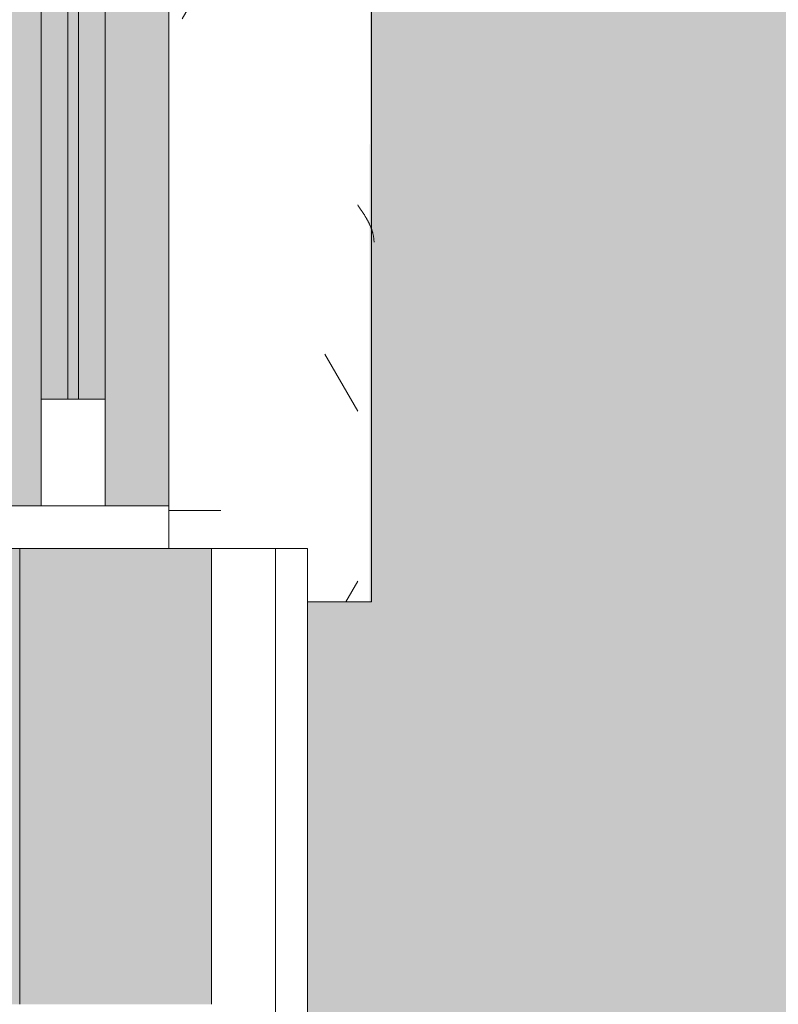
# Model space of a CAD drawing. Header units: millimetres. Extents: x 5980700 to 6194397, y -12939 to 2351883.
# Tile 198 of 587: x 6060609 to 6060965, y -8213 to -7751. Entities that reach past the tile are written whole.
import ezdxf

# ---------------------------------------------------------------- set-up
doc = ezdxf.new("R2010")
doc.units = ezdxf.units.MM
for name, color, linetype, lineweight in [('A-DOOR-FRAM', 31, 'Continuous', 18), ('A-DOOR-GLAZ', 31, 'Continuous', 9), ('A-FLOR-PATT', 8, 'Continuous', 18), ('A-GLAZ', 151, 'Continuous', 9), ('A-GLAZ-SILL', 1, 'Continuous', 9), ('A-WALL', 113, 'Continuous', 18), ('A-WALL-PATT', 111, 'Continuous', 25)]:
    doc.layers.add(name, color=color, linetype=linetype, lineweight=lineweight)

# ---------------------------------------------------------------- blocks, each defined once
blk = doc.blocks.new('FX-HRT-JANELA_CORRER-4FLS - 270x190cm-4FLS-ALU-3_0cmFolha 5-V49-PLANTA DE CAIMENTO DE PISOS - TÉRREO')
at = {"layer": 'A-DOOR-FRAM', "lineweight": 5}
h = blk.add_hatch(color=251, dxfattribs=at)
h.paths.add_polyline_path([(1280.000000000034, -34.99999999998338), (690.0000000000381, -34.99999999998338), (690.0000000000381, -47.49999999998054), (1280.000000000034, -47.49999999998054)])
h.paths.add_polyline_path([(1280.000000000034, -17.49999999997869), (690.0000000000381, -17.49999999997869), (690.0000000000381, -29.99999999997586), (1280.000000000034, -29.99999999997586)])
at = {"layer": 'A-DOOR-GLAZ', "lineweight": 5}
blk.add_hatch(color=255, dxfattribs=at).paths.add_polyline_path([(1280.000000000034, -29.99999999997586), (690.0000000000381, -29.99999999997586), (690.0000000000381, -34.99999999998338), (1280.000000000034, -34.99999999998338)])
at = {"layer": 'A-GLAZ', "lineweight": 5}
h = blk.add_hatch(color=251, dxfattribs=at)
h.paths.add_polyline_path([(1329.999999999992, -17.49999999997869), (1329.999999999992, 12.50000000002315), (-1329.999999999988, 12.50000000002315), (-1329.999999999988, -17.49999999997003), (-639.9999999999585, -17.49999999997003), (-639.9999999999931, -47.49999999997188), (639.9999999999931, -47.49999999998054), (639.9999999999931, -17.49999999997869), (1302.66193412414, -17.49999999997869)])
h.paths.add_polyline_path([(1329.999999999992, -57.49999999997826), (1329.999999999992, -47.49999999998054), (690.0000000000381, -47.49999999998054), (689.9999999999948, -77.49999999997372), (1329.999999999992, -77.49999999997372)])
h.paths.add_polyline_path([(-689.9999999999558, -47.49999999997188), (-1329.999999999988, -47.49999999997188), (-1329.999999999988, -77.49999999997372), (-689.9999999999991, -77.49999999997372), (-689.9999999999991, -57.49999999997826)])
at = {"layer": 'A-DOOR-FRAM', "color": 90, "lineweight": 5}
for p, q in [((1280.000000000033, -17.50000000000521), (690.0000000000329, -17.50000000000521)), ((690.0000000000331, -47.50000000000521), (1280.000000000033, -47.50000000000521))]:
    blk.add_line(p, q, dxfattribs=at)
at = {"layer": 'A-DOOR-FRAM', "color": 250, "lineweight": 5}
for p, q in [((1280.000000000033, -17.50000000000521), (1280.000000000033, -47.50000000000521)), ((1330.000000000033, -17.50000000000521), (1280.000000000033, -17.50000000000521)), ((1280.000000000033, -47.50000000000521), (1330.000000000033, -47.50000000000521))]:
    blk.add_line(p, q, dxfattribs=at)
at = {"layer": 'A-DOOR-GLAZ', "color": 250, "lineweight": 5}
for p, q in [((1280.000000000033, -30.00000000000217), (690.0000000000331, -30.00000000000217)), ((1280.000000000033, -35.00000000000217), (1280.000000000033, -30.00000000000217)), ((690.0000000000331, -35.00000000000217), (1280.000000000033, -35.00000000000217))]:
    blk.add_line(p, q, dxfattribs=at)
at = {"layer": 'A-GLAZ', "color": 90, "lineweight": 5}
blk.add_line((1329.999999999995, 12.49999999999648), (-1330.000000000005, 12.49999999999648), dxfattribs=at)
at = {"layer": 'A-GLAZ', "color": 130}
for p, q in [((1349.999999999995, 12.49999999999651), (1329.999999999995, 12.49999999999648)), ((1329.999999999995, 12.49999999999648), (1329.999999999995, -77.5)), ((1349.999999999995, -77.49999999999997), (1349.999999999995, 12.49999999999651))]:
    blk.add_line(p, q, dxfattribs=at)
blk = doc.blocks.new('FP_51-PLANTA DE CAIMENTO DE PISOS - TÉRREO')
at = {"layer": 'A-GLAZ-SILL', "color": 90, "lineweight": 5}
blk.add_line((1374.999999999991, 107.4999999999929), (-1374.999999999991, 107.4999999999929), dxfattribs=at)
at = {"layer": 'A-GLAZ-SILL', "lineweight": 5}
for p, q in [((1197.214537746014, 106.1940922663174), (1197.441553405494, 106.3065969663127)), ((1197.441553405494, 106.3065969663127), (1197.668569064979, 106.4169462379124)), ((1197.668569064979, 106.4169462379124), (1197.895584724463, 106.5250953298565)), ((1197.895584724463, 106.5250953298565), (1198.122600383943, 106.6310003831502)), ((1198.122600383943, 106.6310003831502), (1198.349616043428, 106.7346184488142)), ((1198.349616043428, 106.7346184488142), (1198.576631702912, 106.8359075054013)), ((1198.576631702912, 106.8359075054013), (1198.803647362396, 106.9348264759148)), ((1198.803647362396, 106.9348264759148), (1199.030663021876, 107.0313352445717)), ((1199.030663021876, 107.0313352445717), (1199.257678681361, 107.1253946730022)), ((1199.257678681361, 107.1253946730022), (1199.484694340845, 107.2169666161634)), ((1199.484694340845, 107.2169666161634), (1199.71171000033, 107.3060139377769)), ((1199.71171000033, 107.3060139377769), (1199.93872565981, 107.392500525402)), ((1199.93872565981, 107.392500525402), (1200.165741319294, 107.4763913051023)), ((1200.165741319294, 107.4763913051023), (1200.392756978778, 107.557652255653)), ((1200.392756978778, 107.557652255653), (1200.619772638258, 107.6362504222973)), ((1200.619772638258, 107.6362504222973), (1200.846788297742, 107.7121539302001)), ((1200.846788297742, 107.7121539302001), (1201.073803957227, 107.7853319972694)), ((1201.073803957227, 107.7853319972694), (1201.300819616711, 107.8557549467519)), ((1201.300819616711, 107.8557549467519), (1201.527835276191, 107.923394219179)), ((1201.527835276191, 107.923394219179), (1201.75485093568, 107.9882223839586)), ((1201.75485093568, 107.9882223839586), (1201.98186659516, 108.0502131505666)), ((1201.98186659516, 108.0502131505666), (1202.208882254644, 108.1093413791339)), ((1202.208882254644, 108.1093413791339), (1202.435897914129, 108.1655830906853)), ((1202.435897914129, 108.1655830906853), (1202.662913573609, 108.2189154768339)), ((1202.662913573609, 108.2189154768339), (1202.889929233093, 108.2693169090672)), ((1202.889929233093, 108.2693169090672), (1203.116944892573, 108.3167669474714)), ((1203.116944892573, 108.3167669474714), (1203.343960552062, 108.3612463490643)), ((1203.343960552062, 108.3612463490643), (1203.570976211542, 108.4027370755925)), ((1203.570976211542, 108.4027370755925), (1203.797991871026, 108.4412223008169)), ((1203.797991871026, 108.4412223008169), (1204.02500753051, 108.4766864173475)), ((1204.02500753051, 108.4766864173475), (1204.252023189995, 108.509115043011)), ((1204.252023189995, 108.509115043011), (1204.479038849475, 108.5384950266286)), ((1204.479038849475, 108.5384950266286), (1204.706054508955, 108.5648144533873)), ((1204.706054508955, 108.5648144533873), (1204.933070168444, 108.5880626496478)), ((1204.933070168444, 108.5880626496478), (1205.160085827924, 108.608230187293)), ((1205.160085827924, 108.608230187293), (1205.387101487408, 108.6253088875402)), ((1205.387101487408, 108.6253088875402), (1205.614117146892, 108.63929182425)), ((1205.614117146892, 108.63929182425), (1205.841132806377, 108.650173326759)), ((1205.841132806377, 108.650173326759), (1206.068148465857, 108.6579489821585)), ((1206.068148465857, 108.6579489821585), (1206.295164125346, 108.6626156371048)), ((1189.723020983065, 101.6090450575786), (1189.950036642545, 101.7629205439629)), ((1189.950036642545, 101.7629205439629), (1190.177052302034, 101.9164832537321)), ((1190.177052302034, 101.9164832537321), (1190.404067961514, 102.0696709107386)), ((1190.404067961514, 102.0696709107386), (1190.631083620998, 102.2224213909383)), ((1190.631083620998, 102.2224213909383), (1190.858099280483, 102.3746727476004)), ((1190.858099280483, 102.3746727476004), (1191.085114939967, 102.5263632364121)), ((1191.085114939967, 102.5263632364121), (1191.312130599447, 102.6774313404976)), ((1191.312130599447, 102.6774313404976), (1191.539146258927, 102.8278157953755)), ((1191.539146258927, 102.8278157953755), (1191.766161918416, 102.9774556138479)), ((1191.766161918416, 102.9774556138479), (1191.993177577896, 103.126290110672)), ((1191.993177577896, 103.126290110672), (1192.22019323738, 103.2742589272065)), ((1192.22019323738, 103.2742589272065), (1192.447208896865, 103.4213020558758)), ((1192.447208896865, 103.4213020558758), (1192.674224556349, 103.5673598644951)), ((1192.674224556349, 103.5673598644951), (1192.901240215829, 103.7123731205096)), ((1192.901240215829, 103.7123731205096), (1193.128255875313, 103.8562830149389)), ((1193.128255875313, 103.8562830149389), (1193.355271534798, 103.9990311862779)), ((1193.355271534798, 103.9990311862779), (1193.582287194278, 104.1405597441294)), ((1193.582287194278, 104.1405597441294), (1193.809302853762, 104.2808112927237)), ((1193.809302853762, 104.2808112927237), (1194.036318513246, 104.4197289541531)), ((1194.036318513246, 104.4197289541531), (1194.263334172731, 104.5572563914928)), ((1194.263334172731, 104.5572563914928), (1194.490349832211, 104.6933378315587)), ((1194.490349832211, 104.6933378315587), (1194.7173654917, 104.8279180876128)), ((1194.7173654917, 104.8279180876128), (1194.94438115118, 104.9609425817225)), ((1194.94438115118, 104.9609425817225), (1195.171396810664, 105.0923573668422)), ((1195.171396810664, 105.0923573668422), (1195.398412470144, 105.2221091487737)), ((1195.398412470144, 105.2221091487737), (1195.625428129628, 105.3501453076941)), ((1195.625428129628, 105.3501453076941), (1195.852443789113, 105.4764139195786)), ((1195.852443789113, 105.4764139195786), (1196.079459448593, 105.6008637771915)), ((1196.079459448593, 105.6008637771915), (1196.306475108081, 105.723444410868)), ((1196.306475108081, 105.723444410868), (1196.533490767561, 105.8441061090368)), ((1196.533490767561, 105.8441061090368), (1196.760506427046, 105.9627999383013)), ((1196.760506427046, 105.9627999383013), (1196.987522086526, 106.0794777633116)), ((1196.987522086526, 106.0794777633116), (1197.214537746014, 106.1940922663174)), ((1188.814958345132, 100.9916647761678), (1189.041974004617, 101.1461664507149)), ((1189.041974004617, 101.1461664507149), (1189.268989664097, 101.3006054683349)), ((1189.268989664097, 101.3006054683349), (1189.496005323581, 101.4549191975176)), ((1189.496005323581, 101.4549191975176), (1189.723020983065, 101.6090450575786))]:
    blk.add_line(p, q, dxfattribs=at)
blk = doc.blocks.new('CC_PEITORIL - PEITORIL-V50-PLANTA DE CAIMENTO DE PISOS - TÉRREO')
at = {"layer": 'A-GLAZ-SILL', "lineweight": 5}
h = blk.add_hatch(dxfattribs=at)
h.set_pattern_fill('FP_72', color=256, style=0, pattern_type=2)
h.set_pattern_definition([(90, (-6648.941, -20191.887), (-101.6, 406.4), [33.528, -271.272, 33.528, -1896.872]), (90, (-6648.941, -20191.887), (-101.6, 406.4), [-338.328, -271.272, 33.528, -576.072, -1016]), (90, (-6648.941, -20191.887), (-101.6, 406.4), [-1219.2, 33.528, -271.272, 33.528, -677.672]), (90, (-6648.941, -20191.887), (-101.6, 406.4), [-1557.528, -169.672, 33.528, -474.472]), (210, (-6699.741, -20039.487), (-301.1527240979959, -291.1881810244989), [33.528, -271.272, 33.528, -1896.872]), (210, (-6699.741, -20039.487), (-301.1527240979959, -291.1881810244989), [-338.328, -271.272, 33.528, -576.072, -1016]), (210, (-6699.741, -20039.487), (-301.1527240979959, -291.1881810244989), [-1219.2, 33.528, -271.272, 33.528, -677.672]), (210, (-6699.741, -20039.487), (-301.1527240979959, -291.1881810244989), [-1557.528, -169.672, 33.528, -474.472]), (329.9999999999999, (-6902.941, -19988.687), (402.7527240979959, -115.211818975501), [33.528, -271.272, 33.528, -1896.872]), (329.9999999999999, (-6902.941, -19988.687), (402.7527240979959, -115.211818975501), [-338.328, -271.272, 33.528, -576.072, -1016]), (329.9999999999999, (-6902.941, -19988.687), (402.7527240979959, -115.211818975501), [-1219.2, 33.528, -271.272, 33.528, -677.672]), (329.9999999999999, (-6902.941, -19988.687), (402.7527240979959, -115.211818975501), [-1557.528, -169.672, 33.528, -474.472])])
h.paths.add_polyline_path([(1374.999999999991, 100.9916647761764), (-1374.999999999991, 100.9916647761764), (-1374.999999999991, 77.5000000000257), (-1349.999999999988, 77.5000000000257), (-1349.999999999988, 12.50000000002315), (1349.999999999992, 12.50000000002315), (1349.999999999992, 77.5000000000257), (1374.999999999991, 77.5000000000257), (1374.999999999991, 89.72039300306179)])
h = blk.add_hatch(dxfattribs=at)
h.set_pattern_fill('FP_73', color=256, style=0, pattern_type=2)
h.set_pattern_definition([(306.87, (-8236.440999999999, -19556.887), (-3175.008507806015, 4762.494328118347), [793.75, -7143.75]), (296.565, (-7760.191, -18604.387), (1587.499067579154, -1587.501456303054), [1774.879, -1774.879]), (288.435, (-6966.441, -18604.387), (1587.50290376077, -3174.997452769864), [1004.024, -4016.092])])
h.paths.add_polyline_path([(1374.999999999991, 100.9916647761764), (-1374.999999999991, 100.9916647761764), (-1374.999999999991, 77.5000000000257), (-1349.999999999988, 77.5000000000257), (-1349.999999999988, 12.50000000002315), (1349.999999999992, 12.50000000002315), (1349.999999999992, 77.5000000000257), (1374.999999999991, 77.5000000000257), (1374.999999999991, 89.72039300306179)])
at = {"layer": 'A-GLAZ-SILL', "color": 90, "lineweight": 5}
for p, q in [((1374.999999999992, 107.4999999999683), (1374.999999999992, 100.991664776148)), ((1374.999999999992, 77.50000000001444), (1374.999999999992, 100.9916647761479))]:
    blk.add_line(p, q, dxfattribs=at)
at = {"layer": 'A-GLAZ', "color": 90, "lineweight": 5}
blk.add_blockref('FP_51-PLANTA DE CAIMENTO DE PISOS - TÉRREO', (0, 0), dxfattribs=at)
blk = doc.blocks.new('FX-PNC-PILAR-TP2 - FX-PNC-PILAR-TP01-4296264-PLANTA DE CAIMENTO DE PISOS - TÉRREO')
at = {"layer": 'A-WALL-PATT', "lineweight": 5}
h = blk.add_hatch(dxfattribs=at)
h.set_pattern_fill('FP_108', color=135, style=0, pattern_type=2)
h.set_pattern_definition([(49.99999999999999, (2e-05, -3e-05), (364.3679291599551, -31.87829433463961), [38.1, -419.1]), (355, (2e-05, -3e-05), (-70.48585119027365, 382.1133031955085), [30.48, -335.28]), (100.451, (30.364, -2.657), (293.8850033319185, 350.2333756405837), [32.38, -356.18]), (46.184, (2e-05, 101.6), (542.1584806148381, -84.08582678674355), [57.15, -628.65]), (96.636, (45.18, 94.59299999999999), (474.8048986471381, 494.8554198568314), [48.57, -534.27]), (351.184, (2e-05, 101.6), (474.8101998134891, 494.8500824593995), [45.72, -502.92]), (21, (50.8, 76.2), (303.2284677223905, -204.530461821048), [38.1, -419.1]), (326, (50.8, 76.2), (123.6038908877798, 368.3760440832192), [30.48, -335.28]), (71.45100000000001, (76.069, 59.15600000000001), (426.8341253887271, 163.8427355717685), [32.38, -356.18]), (37.50000000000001, (2e-05, -3e-05), (6.176645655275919, 169.1101515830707), [16.764, -314.452, 16.764, -323.596, -336.55]), (37.50000000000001, (2e-05, -3e-05), (6.176645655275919, 169.1101515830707), [-671.576, 16.764, -319.786]), (7.499999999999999, (2e-05, -3e-05), (133.63887623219, 200.3614940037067), [16.764, -177.292, 16.764, -306.832, -128.27]), (7.499999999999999, (2e-05, -3e-05), (133.63887623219, 200.3614940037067), [-517.6519999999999, 16.764, -111.506]), (327.5, (-113.284, -3e-05), (271.1818188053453, -11.45836264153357), [16.764, -110.236, 16.764, -379.476, -525.78]), (327.5, (-113.284, -3e-05), (271.1818188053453, -11.45836264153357), [-523.24, 16.764, -509.016]), (317.5, (-164.084, -3e-05), (296.2585102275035, 50.85284694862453), [16.764, -148.336, 16.764, -246.38, -373.38]), (317.5, (-164.084, -3e-05), (296.2585102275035, 50.85284694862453), [-428.244, 16.764, -356.616])])
h.paths.add_polyline_path([(19958.38335331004, -8468.841821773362), (19999.38684199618, -8468.841821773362), (19999.38684199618, -8458.84182177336), (19968.38335331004, -8458.84182177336), (19968.38698826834, -8448.141821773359), (19999.38684199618, -8448.141821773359), (19999.38684199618, -8347.825711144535), (19958.38335331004, -8347.825711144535), (19958.38335331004, -8458.84182177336)])
h.paths.add_polyline_path([(20208.84628756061, -8347.825711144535), (20234.38335331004, -8347.825711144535), (20233.85180743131, -8212.843516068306), (20224.38684199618, -8212.84182177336), (20224.38335331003, -8223.541821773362), (20114.38684199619, -8223.541821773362), (20114.38684199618, -8347.825711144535)])
blk = doc.blocks.new('BE-PMSa-MOD-ARQ-CONEXAODOFUTURO-EX-000-R_rvt-1-PLANTA DE CAIMENTO DE PISOS - TÉRREO')
at = {"layer": 'A-FLOR-PATT', "lineweight": 5}
h = blk.add_hatch(dxfattribs=at)
h.set_pattern_fill('FP_2', color=135, style=0, pattern_type=2)
h.set_pattern_definition([(0, (0, 0), (812.8, 203.2), [33.528, -576.072, 33.528, -576.072, -3251.2]), (0, (0, 0), (812.8, 203.2), [-1219.2, 33.528, -1185.672, 33.528, -576.072, -1422.4]), (0, (0, 0), (812.8, 203.2), [-3048, 33.528, -372.872, 33.528, -982.472]), (120, (304.8, 101.6), (-582.3763620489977, 602.3054481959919), [33.52799999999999, -576.0719999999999, 33.52799999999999, -576.0719999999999, -3251.199999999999]), (120, (304.8, 101.6), (-582.3763620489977, 602.3054481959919), [-1219.2, 33.52799999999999, -1185.672, 33.52799999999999, -576.0719999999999, -1422.4]), (120, (304.8, 101.6), (-582.3763620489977, 602.3054481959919), [-3048, 33.52799999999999, -372.8719999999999, 33.52799999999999, -982.4719999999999]), (240, (406.4, 508), (-230.4236379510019, -805.5054481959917), [33.528, -576.072, 33.528, -576.072, -3251.2]), (240, (406.4, 508), (-230.4236379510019, -805.5054481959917), [-1219.2, 33.528, -1185.672, 33.528, -576.072, -1422.4]), (240, (406.4, 508), (-230.4236379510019, -805.5054481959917), [-3048, 33.528, -372.872, 33.528, -982.472])])
h.paths.add_polyline_path([(13153.13200708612, -10125.84100563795), (14705.38782324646, -10125.84100563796), (14705.38782324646, -9779.8857164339), (14699.38782324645, -9779.8857164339), (14699.38782324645, -9763.237570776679), (14681.68558745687, -9763.757413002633), (14670.96395493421, -9768.482704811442), (14665.88782324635, -9780.73757077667), (14665.88782324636, -9856.278958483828), (14670.73620676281, -9865.0681674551), (14677.45883342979, -9868.493127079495), (14678.38782324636, -9869.242380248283), (14678.38782324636, -9881.040871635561), (14674.1436913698, -9882.10035906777), (14663.09686027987, -9878.012306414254), (14654.48340806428, -9869.156476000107), (14652.0250349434, -9859.981702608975), (14651.89263271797, -9855.73757077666), (14650.88782324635, -9855.73757077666), (14651.89263271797, -9780.73757077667), (14653.73085252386, -9770.127241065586), (14655.24199762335, -9764.487570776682), (14667.13782324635, -9752.591745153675), (14683.38782324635, -9748.23757077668), (14699.38782324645, -9748.23757077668), (14699.38782324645, -9731.589425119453), (14705.38782324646, -9731.589425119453), (14705.38782324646, -9705.737570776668), (14755.38782324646, -9705.737570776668), (14755.38782324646, -9754.737570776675), (14795.38782324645, -9754.737570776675), (14796.02424042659, -9756.737570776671), (14812.38782324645, -9756.737570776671), (14811.36426821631, -9815.737570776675), (14810.34779546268, -9815.737570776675), (14811.47778338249, -9818.171971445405), (14811.43015556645, -9819.291362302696), (14811.44856252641, -9820.918341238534), (14827.38782324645, -9827.197475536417), (14827.38782324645, -10125.84100563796), (21231.38515489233, -10125.84100563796), (21231.38515489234, 5919.158994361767), (12003.88515489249, 5918.472013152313), (12003.8851548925, 5447.158205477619), (12268.88333741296, 5447.158205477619), (12268.88333741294, 4674.158994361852), (15653.88333741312, 4674.158994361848), (15653.88333741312, 5447.158205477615), (15923.88333741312, 5447.15820547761), (15923.88333741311, 4674.158994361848), (19999.38682609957, 4674.158994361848), (19999.38682609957, 5447.158205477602), (20269.38682609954, 5447.158205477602), (20269.38682609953, 4280.731645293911), (20299.38682609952, 4280.731645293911), (20298.51487451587, 1530.731645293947), (20269.38682609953, 1530.731645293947), (20269.38682609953, 1143.558994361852), (20299.38682609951, 1143.558994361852), (20298.51487451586, -1606.441005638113), (20269.38682609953, -1606.441005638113), (20269.38682609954, -2040.191005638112), (20299.38682609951, -2040.191005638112), (20298.51487451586, -4790.191005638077), (20269.38682609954, -4790.191005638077), (20269.38682609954, -5273.941005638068), (20299.38682609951, -5273.941005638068), (20298.51487451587, -8023.941005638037), (20269.38682609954, -8023.941005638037), (20269.38682609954, -9308.841005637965), (19999.38682609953, -9308.841005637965), (19999.38682609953, -8513.841794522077), (19913.38333741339, -8513.841794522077), (19913.38333741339, -8347.825683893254), (19635.38599049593, -8347.825683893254), (19635.38599049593, -8377.825683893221), (16285.38599049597, -8376.953732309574), (16285.38599049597, -8347.825683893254), (15971.88333741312, -8347.825683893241), (15971.88333741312, -8513.84179452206), (15921.38515489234, -8513.84179452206), (15921.38515489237, -9312.594001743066), (15651.38515489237, -9312.594001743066), (15651.3851548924, -8513.84179452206), (15603.38515489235, -8513.841794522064), (15603.38515489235, -8377.825683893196), (12316.88333741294, -8377.82568389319), (12316.88333741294, -8513.841794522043), (12268.88333741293, -8513.841794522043), (12268.88333741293, -9312.59400174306), (11998.88333741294, -9312.59400174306), (11998.88333741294, -8513.841794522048), (11950.88333741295, -8513.841794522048), (11950.88333741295, -8347.825683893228), (11867.63333741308, -8347.825683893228), (11867.63333741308, -8377.82568389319), (8517.633337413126, -8376.953732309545), (8517.633337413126, -8347.825683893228), (8434.383337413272, -8347.825683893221), (8434.383337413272, -8468.841794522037), (8419.38333741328, -8468.841794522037), (8419.38333741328, -8498.841794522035), (8434.383337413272, -8498.841794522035), (8434.383337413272, -8513.841794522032), (8386.383337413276, -8513.841794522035), (8386.383337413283, -9312.594001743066), (8116.383337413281, -9312.594001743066), (8116.383337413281, -9125.841005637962), (2121.38333741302, -9125.841005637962), (2121.38333741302, -9312.594001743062), (1851.383337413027, -9312.594001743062), (1851.383337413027, -9125.841005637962), (-4143.616662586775, -9125.841005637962), (-4143.616662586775, -9312.594001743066), (-4413.616662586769, -9312.594001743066), (-4413.616662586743, -8513.841794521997), (-4461.61666258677, -8513.841794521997), (-4461.61666258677, -8498.841794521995), (-4446.616662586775, -8498.841794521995), (-4446.616662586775, -8468.841794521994), (-4461.61666258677, -8468.841794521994), (-4461.61666258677, -8347.825683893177), (-4547.366662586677, -8347.825683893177), (-4547.366662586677, -8377.825683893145), (-7897.36666258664, -8376.953732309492), (-7897.36666258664, -8347.825683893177), (-7983.116662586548, -8347.825683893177), (-7983.116662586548, -8513.841794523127), (-8031.114845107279, -8513.841794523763), (-8031.114845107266, -9308.841005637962), (-8301.114845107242, -9308.841005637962), (-8301.114845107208, -8513.84179452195), (-8349.116662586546, -8513.841794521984), (-8349.116662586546, -8347.825683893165), (-8354.864845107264, -8347.825683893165), (-8354.864845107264, -8377.825683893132), (-11704.86484510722, -8376.953732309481), (-11704.86484510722, -8347.825683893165), (-11710.61666258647, -8347.825683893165), (-11710.61666258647, -8513.841794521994), (-11758.61484510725, -8513.841794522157), (-11758.61484510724, -9308.841005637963), (-12028.61484510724, -9308.841005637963), (-12028.61484510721, -8513.841794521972), (-12076.61666258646, -8513.841794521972), (-12076.61666258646, -8347.825683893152), (-12498.61666258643, -8347.825683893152), (-12498.61666258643, -8377.82568389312), (-15848.61666258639, -8376.953732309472), (-15848.61666258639, -8347.825683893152), (-16270.61666258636, -8347.82568389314), (-16270.61666258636, -8513.841794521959), (-16356.6158860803, -8513.84179452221), (-16356.61588608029, -9308.841005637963), (-16626.61588608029, -9308.841005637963), (-16626.61588608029, -7987.079408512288), (-16656.61588608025, -7987.079408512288), (-16655.74393449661, -5237.079408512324), (-16626.61588608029, -5237.079408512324), (-16626.61588608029, -4803.341005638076), (-16656.61588608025, -4803.341005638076), (-16655.7439344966, -2053.341005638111), (-16626.61588608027, -2053.341005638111), (-16626.61588608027, -1620.841794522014), (-16656.61588608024, -1620.841794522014), (-16655.74393449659, 1129.158205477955), (-16626.61588608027, 1129.158205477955), (-16626.61588608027, 1534.158205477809), (-16656.61588608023, 1534.158205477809), (-16655.74393449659, 4284.158205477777), (-16626.61588608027, 4284.158205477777), (-16626.61588608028, 5479.158994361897), (-16356.61588608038, 5479.158994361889), (-16356.61588608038, 4674.158994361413), (-12028.61666258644, 4674.158994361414), (-12028.61666258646, 5447.158205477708), (-11733.61666258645, 5446.941285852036), (-11733.61666258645, 4674.158994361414), (-8301.114845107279, 4674.158994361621), (-8301.114845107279, 5447.158205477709), (-8031.114845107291, 5447.158205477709), (-8031.114845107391, 5919.158994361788), (-17588.61484510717, 5919.158994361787), (-17588.6148451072, -10125.84100563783), (8442.166919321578, -10125.84100563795)])
h.paths.add_polyline_path([(14664.88301377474, -9780.73757077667), (14665.63226694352, -9779.779781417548), (14664.44050548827, -9775.73581322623)])
h.paths.add_polyline_path([(-16089.6590788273, -8758.10531785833), (-16115.54098333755, -8754.697900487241), (-16139.6590788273, -8744.707858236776), (-16160.36975694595, -8728.815995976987), (-16176.26161920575, -8708.105317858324), (-16186.2516614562, -8683.987222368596), (-16189.6590788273, -8658.105317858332), (-16186.2516614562, -8632.223413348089), (-16176.26161920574, -8608.105317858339), (-16160.36975694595, -8587.39463973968), (-16139.6590788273, -8571.502777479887), (-16115.54098333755, -8561.512735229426), (-16089.6590788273, -8558.105317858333), (-16063.77717431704, -8561.512735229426), (-16039.65907882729, -8571.502777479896), (-16018.94840070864, -8587.394639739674), (-16003.05653844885, -8608.105317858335), (-15993.06649619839, -8632.22341334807), (-15989.6590788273, -8658.105317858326), (-15993.06649619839, -8683.987222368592), (-16003.05653844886, -8708.10531785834), (-16018.94840070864, -8728.815995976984), (-16039.65907882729, -8744.707858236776), (-16063.77717431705, -8754.697900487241)])
h.paths.add_polyline_path([(19732.71217533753, -8754.668450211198), (19706.83027082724, -8751.260990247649), (19682.71217533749, -8741.270823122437), (19660.00862136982, -8722.781563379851), (19646.10963495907, -8704.667825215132), (19636.11959270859, -8680.54942825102), (19632.71217533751, -8648.664394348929), (19632.71217533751, -8622.782813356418), (19636.11959270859, -8596.901232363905), (19646.10963495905, -8572.783438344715), (19662.00149721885, -8552.073019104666), (19682.71217533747, -8536.181355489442), (19706.83027082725, -8526.191438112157), (19732.7121753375, -8522.784063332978), (19758.59407984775, -8526.191438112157), (19782.71217533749, -8536.181355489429), (19803.42285345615, -8552.073019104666), (19819.31471571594, -8572.783438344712), (19829.30475796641, -8596.901232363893), (19832.7121753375, -8628.39034617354), (19832.7121753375, -8654.66720021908), (19827.88084468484, -8683.987101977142), (19816.67739151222, -8708.104895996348), (19803.42285345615, -8725.378762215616), (19782.71217533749, -8741.27082312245), (19758.59407984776, -8751.260990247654)])
h.paths.add_polyline_path([(15648.38515489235, -8468.841794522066), (15650.88333741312, -8468.841794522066), (15650.88333741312, -8347.825683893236), (15648.38515489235, -8347.825683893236), (15648.38515489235, -8375.919436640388)])
h.paths.add_polyline_path([(-15957.766248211, 4689.65210732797), (-15964.016248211, 4691.326789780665), (-15966.60508297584, 4693.313272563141), (-15969.84032103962, 4698.916869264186), (-15969.84032103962, 4705.387345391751), (-15966.60508297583, 4710.990942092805), (-15961.00148627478, 4714.226180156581), (-15954.53101014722, 4714.226180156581), (-15948.92741344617, 4710.990942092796), (-15945.69217538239, 4705.387345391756), (-15945.69217538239, 4698.916869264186), (-15948.92741344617, 4693.313272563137), (-15954.53101014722, 4690.078034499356)])
h.paths.add_polyline_path([(19572.98503538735, 4699.192323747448), (19566.73503538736, 4700.867006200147), (19564.14620062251, 4702.853488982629), (19560.91096255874, 4708.45708568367), (19560.91096255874, 4714.927561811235), (19564.14620062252, 4720.531158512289), (19569.74979732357, 4723.766396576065), (19576.22027345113, 4723.766396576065), (19581.82387015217, 4720.53115851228), (19585.05910821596, 4714.927561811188), (19585.05910821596, 4708.457085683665), (19581.82387015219, 4702.853488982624), (19576.22027345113, 4699.618250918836)])
h.paths.add_polyline_path([(19732.7121753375, 4730.240264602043), (19706.83027082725, 4733.647681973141), (19682.7121753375, 4743.637724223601), (19662.00149721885, 4759.529586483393), (19646.10963495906, 4780.240264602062), (19636.11959270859, 4804.358360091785), (19632.71217533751, 4830.240264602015), (19636.11959270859, 4856.122169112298), (19646.10963495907, 4880.240264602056), (19662.00149721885, 4900.950942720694), (19682.7121753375, 4916.84280498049), (19706.83027082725, 4926.832847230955), (19732.7121753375, 4930.240264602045), (19758.59407984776, 4926.832847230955), (19782.71217533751, 4916.842804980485), (19803.42285345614, 4900.950942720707), (19819.31471571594, 4880.240264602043), (19829.30475796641, 4856.122169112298), (19832.7121753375, 4830.24026460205), (19829.30475796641, 4804.358360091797), (19819.31471571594, 4780.240264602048), (19803.42285345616, 4759.529586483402), (19782.71217533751, 4743.63772422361), (19758.59407984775, 4733.647681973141)])
h.paths.add_polyline_path([(-16089.6590788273, 4736.408178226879), (-16115.54098333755, 4739.815595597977), (-16139.6590788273, 4749.805637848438), (-16160.36975694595, 4765.697500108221), (-16176.26161920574, 4786.408178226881), (-16186.2516614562, 4810.526273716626), (-16189.6590788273, 4836.408178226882), (-16186.2516614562, 4862.29008273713), (-16176.26161920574, 4886.408178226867), (-16160.36975694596, 4907.118856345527), (-16139.6590788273, 4923.010718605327), (-16115.54098333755, 4933.000760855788), (-16089.6590788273, 4936.408178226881), (-16063.77717431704, 4933.000760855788), (-16039.6590788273, 4923.010718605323), (-16018.94840070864, 4907.118856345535), (-16003.05653844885, 4886.408178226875), (-15993.06649619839, 4862.29008273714), (-15989.6590788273, 4836.408178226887), (-15993.06649619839, 4810.526273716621), (-16003.05653844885, 4786.408178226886), (-16018.94840070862, 4765.697500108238), (-16039.6590788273, 4749.805637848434), (-16063.77717431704, 4739.815595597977)])
at = {"layer": 'A-WALL', "lineweight": 5}
h = blk.add_hatch(color=9, dxfattribs=at)
h.paths.add_polyline_path([(20134.38682609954, -8212.825683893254), (20134.38682609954, -7998.941005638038), (20124.38682609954, -7998.941005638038), (20124.38682609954, -8212.825683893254), (20131.20759918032, -8212.825683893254)])
h.paths.add_polyline_path([(20134.38682609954, -5298.941005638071), (20134.38682609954, -5159.841794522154), (20124.38682609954, -5160.952948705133), (20124.38682609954, -5298.941005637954)])
at = {"layer": 'A-WALL-PATT', "lineweight": 5}
h = blk.add_hatch(color=57, dxfattribs=at)
h.paths.add_polyline_path([(20224.38333741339, -8223.54179452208), (20224.38682609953, -7998.941005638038), (20134.38682609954, -7998.941005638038), (20134.52212709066, -8212.841794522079), (20224.38333741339, -8212.841793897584)])
h.paths.add_polyline_path([(20134.38682609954, -5298.941005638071), (20224.38682609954, -5298.941005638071), (20224.38333741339, -5149.841794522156), (20134.38682609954, -5149.841794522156), (20134.38682609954, -5275.609457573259)])
at = {"layer": 'A-WALL', "color": 90, "lineweight": 5}
for p, q in [((20134.38682609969, -7998.941005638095), (20134.38682609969, -8212.825683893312)), ((20224.38682609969, -7998.941005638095), (20224.38682609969, -8212.841794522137)), ((20254.38682609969, -7998.941005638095), (20254.38682609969, -8302.825683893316))]:
    blk.add_line(p, q, dxfattribs=at)
at = {"layer": 'A-WALL', "color": 130, "lineweight": 9}
for p, q in [((20269.38682609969, -7998.941005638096), (20204.38682609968, -7998.941005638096)), ((20269.38682609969, -8347.825683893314), (20269.38682609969, -7998.941005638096))]:
    blk.add_line(p, q, dxfattribs=at)
at = {"layer": 'A-GLAZ', "color": 250, "lineweight": 5, "rotation": 269.9999999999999}
for name in ['CC_PEITORIL - PEITORIL-V50-PLANTA DE CAIMENTO DE PISOS - TÉRREO', 'FX-HRT-JANELA_CORRER-4FLS - 270x190cm-4FLS-ALU-3_0cmFolha 5-V49-PLANTA DE CAIMENTO DE PISOS - TÉRREO']:
    blk.add_blockref(name, (20191.88682609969, -6648.941005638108), dxfattribs=at)
at = {"layer": 'A-WALL', "color": 250, "lineweight": 5}
blk.add_blockref('FX-PNC-PILAR-TP2 - FX-PNC-PILAR-TP01-4296264-PLANTA DE CAIMENTO DE PISOS - TÉRREO', (-1.589655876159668e-05, 2.72512435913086e-05), dxfattribs=at)

msp = doc.modelspace()

# ---------------------------------------------------------------- block references
at = {"lineweight": 5}
msp.add_blockref('BE-PMSa-MOD-ARQ-CONEXAODOFUTURO-EX-000-R_rvt-1-PLANTA DE CAIMENTO DE PISOS - TÉRREO', (6040474.816446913, 0), dxfattribs=at)

doc.saveas('drawing.dxf')
